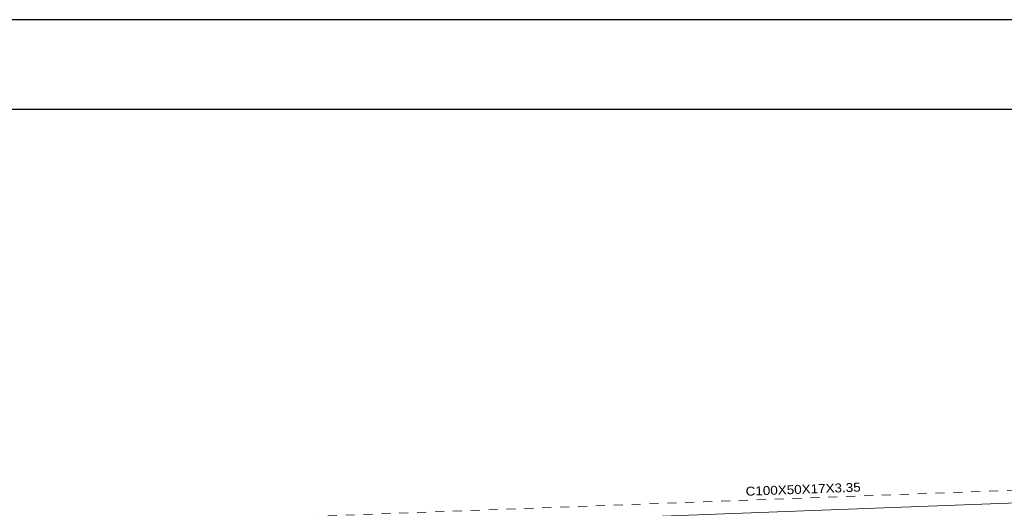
# Model space of a CAD drawing. Header units: millimetres. Extents: x 10 to 1250, y -62 to 528.
# Tile 471 of 656: x 485.08 to 496.09, y 522.45 to 527.91. Entities that reach past the tile are written whole.
import ezdxf
from ezdxf.enums import TextEntityAlignment as Align

# ---------------------------------------------------------------- set-up
doc = ezdxf.new("R2010")
doc.units = ezdxf.units.MM
doc.header["$LTSCALE"] = 0.05
doc.linetypes.add('CYPE_RAYAPUNTO', pattern=[0.4125, 0.2025, -0.105, 0, -0.105])
doc.layers.add('BARRAS_DE_ACO', color=7, linetype='Continuous', lineweight=9)
doc.layers.add('REFERENCIA_DAS_BARRAS', color=2, linetype='Continuous', lineweight=9)
doc.layers.add('FOLHA_PADRÃO', color=7, linetype='Continuous')
doc.styles.add('CYPETXT', font='arial.ttf', dxfattribs={"height": 0.2})

# ---------------------------------------------------------------- blocks, each defined once
blk = doc.blocks.new('A1EST. 1500')
at = {"layer": 'FOLHA_PADRÃO', "color": 1, "linetype": 'Continuous'}
blk.add_line((150.008, 59.4), (0, 59.4), dxfattribs=at)
at = {"layer": 'FOLHA_PADRÃO', "color": 6, "linetype": 'Continuous'}
blk.add_lwpolyline([(149, 58.4), (149, 1), (1, 1), (1, 58.4), (149, 58.4)], dxfattribs=at)

msp = doc.modelspace()

# ---------------------------------------------------------------- linework, layer by layer
at = {"layer": 'BARRAS_DE_ACO', "linetype": 'CYPE_RAYAPUNTO'}
msp.add_line((487.7224, 522.3314), (499.9579, 522.7906), dxfattribs=at)
at = {"layer": 'BARRAS_DE_ACO'}
msp.add_line((487.7597, 522.1921), (499.9952, 522.6514), dxfattribs=at)

# ---------------------------------------------------------------- block references
msp.add_blockref('A1EST. 1500', (479.5318, 468.508))

# ---------------------------------------------------------------- texts
at = {"layer": 'REFERENCIA_DAS_BARRAS', "style": 'CYPETXT', "width": 1.075925}
msp.add_text('C100X50X17X3.35', height=0.1, rotation=2.10972, dxfattribs=at).set_placement((493.1952, 522.5868), (494.4813, 522.6342), align=Align.FIT)

doc.saveas('drawing.dxf')
